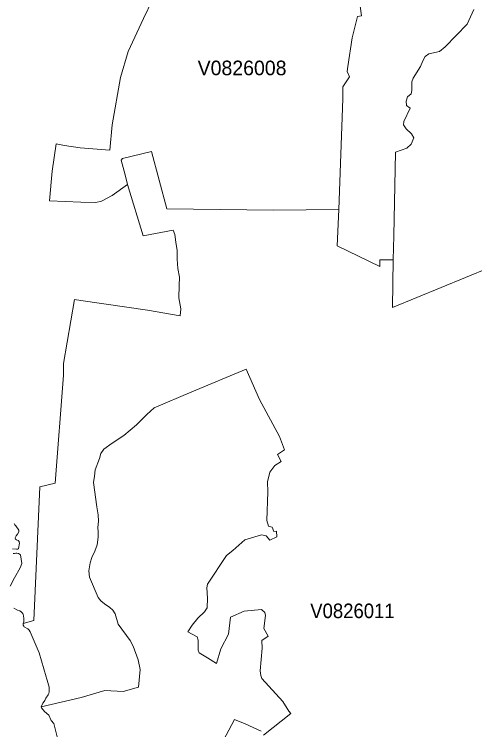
# Model space of a CAD drawing. Extents: x 369010 to 735936, y 6377141 to 6616555.
# Drawn here: x 499420 to 502579, y 6469095 to 6474003 of the extents above; entities that cross this region are included whole.
import ezdxf
from ezdxf.enums import TextEntityAlignment as Align

# ---------------------------------------------------------------- set-up
doc = ezdxf.new("R2010")
doc.units = 0
doc.header["$LTSCALE"] = 40
doc.layers.add('3', color=7, linetype='Continuous', lineweight=13)
doc.layers.add('4', color=7, linetype='Continuous')

msp = doc.modelspace()

# ---------------------------------------------------------------- linework, layer by layer
at = {"layer": '3'}
for points in [[(499661.88, 6472724.18), (499679.75, 6472927.25), (499706.56, 6473113.61), (499765.15, 6473102.19), (499872.4, 6473086.8), (500075.64, 6473069.92), (500090.37, 6473244.53), (500147.96, 6473569.08), (500202.08, 6473747.33), (500305.52, 6473973.4), (500428.99, 6474233.08)], [(500428.99, 6474233.08), (500305.52, 6473973.4), (500202.08, 6473747.33), (500147.96, 6473569.08), (500090.37, 6473244.53), (500075.64, 6473069.92), (499872.4, 6473086.8), (499765.15, 6473102.19), (499706.56, 6473113.61), (499679.75, 6472927.25), (499661.88, 6472724.18), (499876.04, 6472713.75), (499979.97, 6472711.11), (500017.05, 6472721.2), (500091.03, 6472759.6), (500196.95, 6472836.23), (500180.73, 6472901.6), (500152.76, 6473002.39), (500162.36, 6473013.98), (500361.13, 6473061.31), (500466.06, 6472668.9), (501198.41, 6472659.97), (501647.43, 6472664.43), (501673.41, 6473423.43), (501674.73, 6473505.03), (501719.42, 6473574.04), (501704.03, 6473609.79), (501707.84, 6473643.72), (501738.45, 6473841.66), (501775.53, 6473987.8), (501801.01, 6473991.61), (501793.4, 6474058.14)], [(501793.4, 6474058.14), (501801.01, 6473991.61), (501775.53, 6473987.8), (501738.45, 6473841.66), (501707.84, 6473643.72), (501704.03, 6473609.79), (501719.42, 6473574.04), (501674.73, 6473505.03), (501673.41, 6473423.43), (501647.43, 6472664.43), (501635.84, 6472414.03), (501926.96, 6472272.85), (501928.29, 6472318.86), (502018.98, 6472317.54), (502024.11, 6472483.54), (502034.71, 6473058), (502112.66, 6473083.49), (502141.95, 6473111.63), (502161.15, 6473156.31), (502145.76, 6473183.12), (502107.53, 6473216.39), (502089.65, 6473244.36), (502092.14, 6473267.36), (502136.16, 6473359.38), (502112, 6473377.26), (502109.35, 6473406.55), (502118.29, 6473437.17), (502142.61, 6473457.69), (502147.75, 6473479.38), (502147.75, 6473540.61), (502156.85, 6473563.62), (502206.5, 6473645.38), (502223.22, 6473683.77), (502238.44, 6473714.39), (502263.93, 6473732.27), (502338.07, 6473747.49), (502376.31, 6473780.76), (502451.45, 6473858.38), (502528.07, 6473935.01), (502574.08, 6474035.8)], [(502574.08, 6474035.8), (502528.07, 6473935.01), (502451.45, 6473858.38), (502376.31, 6473780.76), (502338.07, 6473747.49), (502263.93, 6473732.27), (502238.44, 6473714.39), (502223.22, 6473683.77), (502206.5, 6473645.38), (502156.85, 6473563.62), (502147.75, 6473540.61), (502147.75, 6473479.38), (502142.61, 6473457.69), (502118.29, 6473437.17), (502109.35, 6473406.55), (502112, 6473377.26), (502136.16, 6473359.38), (502092.14, 6473267.36), (502089.65, 6473244.36), (502107.53, 6473216.39), (502145.76, 6473183.12), (502161.15, 6473156.31), (502141.95, 6473111.63), (502112.66, 6473083.49), (502034.71, 6473058), (502024.11, 6472483.54), (502018.98, 6472317.54), (502014.18, 6471990.5), (502682.49, 6472266.07)], [(502682.49, 6472266.07), (502014.18, 6471990.5), (502018.98, 6472317.54), (501928.29, 6472318.86), (501926.96, 6472272.85), (501635.84, 6472414.03), (501647.43, 6472664.43), (501198.41, 6472659.97), (500466.06, 6472668.9), (500361.13, 6473061.31), (500162.36, 6473013.98), (500152.76, 6473002.39), (500180.73, 6472901.6), (500196.95, 6472836.23)], [(499416.6, 6469928.82), (499442.42, 6469915.25), (499457.31, 6469910.45), (499467.57, 6469902.5), (499477.67, 6469891.25), (499480.48, 6469885.29), (499482.97, 6469875.69), (499486.11, 6469856.82), (499484.29, 6469834.65), (499480.48, 6469822.56), (499480.48, 6469822.56), (499554.79, 6469843.58), (499594.35, 6470760.31), (499698.95, 6470785.14), (499756.54, 6471527.75), (499758.36, 6471607.53), (499833.5, 6472045.95), (499876.87, 6472038.17), (500333.99, 6471972.63), (500558.58, 6471934.23), (500562.38, 6471982.72), (500549.64, 6472056.87), (500550.8, 6472141.11), (500553.28, 6472199.04), (500541.86, 6472259.11), (500538.05, 6472322.83), (500538.05, 6472381.59), (500529.12, 6472440.34), (500520.18, 6472491.48), (500508.76, 6472522.1), (500304.36, 6472483.87), (500196.95, 6472836.23), (500091.03, 6472759.6), (500017.05, 6472721.2), (499979.97, 6472711.11), (499876.04, 6472713.75), (499661.88, 6472724.18)], [(500196.95, 6472836.23), (500304.36, 6472483.87), (500508.76, 6472522.1), (500520.18, 6472491.48), (500529.12, 6472440.34), (500538.05, 6472381.59), (500538.05, 6472322.83), (500541.86, 6472259.11), (500553.28, 6472199.04), (500550.8, 6472141.11), (500549.64, 6472056.87), (500562.38, 6471982.72), (500558.58, 6471934.23), (500333.99, 6471972.63), (499876.87, 6472038.17), (499833.5, 6472045.95), (499758.36, 6471607.53), (499756.54, 6471527.75), (499698.95, 6470785.14), (499594.35, 6470760.31), (499554.79, 6469843.58), (499480.48, 6469822.56), (499480.48, 6469822.56), (499480.48, 6469822.4), (499479.49, 6469815.94), (499480.65, 6469811.14), (499483.96, 6469805.02), (499488.26, 6469801.21), (499511.93, 6469786.32), (499522.52, 6469777.38), (499528.64, 6469765.47), (499589.72, 6469621.48), (499637.55, 6469456.97), (499639.7, 6469447.37), (499645.82, 6469433.46), (499658.57, 6469387.45), (499660.05, 6469357.83), (499655.59, 6469342.11), (499650.95, 6469333.33), (499636.88, 6469311.65), (499629.27, 6469295.77), (499618.02, 6469278.88), (499615.7, 6469276.57), (499604.94, 6469252.4), (499877.36, 6469316.45), (500041.04, 6469363.13), (500166.66, 6469357), (500271.43, 6469387.62), (500282.85, 6469507.78), (500270.1, 6469574.14), (500236.34, 6469667.65), (500214.66, 6469707.37), (500131.58, 6469818.43), (500111.22, 6469888.6), (500095.99, 6469914.25), (500075.47, 6469933.29), (500038.4, 6469958.94), (500014.23, 6469977.97), (499995.37, 6470002.47), (499935.29, 6470141.66), (499930.32, 6470185.02), (499939.26, 6470239.97), (499950.68, 6470277.04), (499972.53, 6470319.41), (499989.08, 6470362.77), (499995.53, 6470415.23), (499994.21, 6470452.31), (499991.72, 6470481.6), (499996.86, 6470526.29), (499995.53, 6470569.65), (499986.59, 6470623.27), (499963.59, 6470790.93), (499969.88, 6470834.46), (499975.01, 6470877.82), (500004.47, 6470954.45), (500013.41, 6470990.2), (500033.1, 6471018.5), (500091.85, 6471059.38), (500170.97, 6471113), (500259.01, 6471185.82), (500329.35, 6471257.32), (500380.49, 6471303), (500637.02, 6471411.57), (501011.23, 6471567.14), (501101.93, 6471360.26), (501239.29, 6471106.21), (501273.22, 6471014.03), (501225.89, 6470983.41), (501250.22, 6470934.75), (501206.86, 6470906.78), (501173.59, 6470862.1), (501157.04, 6470794.4), (501159.52, 6470726.71), (501152.4, 6470530.09), (501163.99, 6470491.7), (501188.15, 6470484.08), (501200.9, 6470453.47), (501218.77, 6470455.95), (501221.42, 6470417.72), (501174.09, 6470395.87)], [(501129.9, 6469057.94), (501317.08, 6469206.23), (501304.34, 6469221.62), (501263.46, 6469287.99), (501119.3, 6469445.05), (501111.36, 6469465.57), (501106.23, 6469498.67), (501121.62, 6469654.58), (501119.14, 6469705.55), (501161.67, 6469736.01), (501131.05, 6469788.31), (501143.8, 6469879), (501138.67, 6469899.52), (501116.99, 6469918.56), (500997, 6469907.14), (500903.82, 6469866.26), (500890.08, 6469751.07), (500836.46, 6469648.79), (500807.16, 6469547.99), (500744.6, 6469588.87), (500687.17, 6469621.97), (500682.04, 6469640.01), (500680.72, 6469709.03), (500674.43, 6469732.03), (500610.54, 6469766.46), (500639.84, 6469811.14), (500679.56, 6469860.96), (500725.4, 6469904.32), (500743.28, 6469931.3), (500744.93, 6469996.67), (500740.96, 6470068.17), (500744.93, 6470093.83), (500876.34, 6470289.12), (500918.88, 6470324.37), (501001.8, 6470397.19), (501115.33, 6470431.62), (501148.6, 6470425.33), (501174.09, 6470395.87), (501221.42, 6470417.72), (501218.77, 6470455.95), (501200.9, 6470453.47), (501188.15, 6470484.08), (501163.99, 6470491.7), (501152.4, 6470530.09), (501159.52, 6470726.71), (501157.04, 6470794.4), (501173.59, 6470862.1), (501206.86, 6470906.78), (501250.22, 6470934.75), (501225.89, 6470983.41), (501273.22, 6471014.03), (501239.29, 6471106.21), (501101.93, 6471360.26), (501011.23, 6471567.14), (500637.02, 6471411.57), (500380.49, 6471303), (500329.35, 6471257.32), (500259.01, 6471185.82), (500170.97, 6471113), (500091.85, 6471059.38), (500033.1, 6471018.5), (500013.41, 6470990.2), (500004.47, 6470954.45), (499975.01, 6470877.82), (499969.88, 6470834.46), (499963.59, 6470790.93), (499986.59, 6470623.27), (499995.53, 6470569.65), (499996.86, 6470526.29), (499991.72, 6470481.6), (499994.21, 6470452.31), (499995.53, 6470415.23), (499989.08, 6470362.77), (499972.53, 6470319.41), (499950.68, 6470277.04), (499939.26, 6470239.97), (499930.32, 6470185.02), (499935.29, 6470141.66), (499995.37, 6470002.47), (500014.23, 6469977.97), (500038.4, 6469958.94), (500075.47, 6469933.29), (500095.99, 6469914.25), (500111.22, 6469888.6), (500131.58, 6469818.43), (500214.66, 6469707.37), (500236.34, 6469667.65), (500270.1, 6469574.14), (500282.85, 6469507.78), (500271.43, 6469387.62), (500166.66, 6469357), (500041.04, 6469363.13)], [(499419.25, 6470508.41), (499423.72, 6470500.14), (499429.67, 6470494.18), (499451.52, 6470464.06), (499450.53, 6470452.31), (499441.59, 6470435.43), (499432.49, 6470424.83), (499424.54, 6470410.77), (499425.2, 6470406.96), (499427.85, 6470402.16), (499434.47, 6470397.03), (499446.55, 6470392.23), (499450.36, 6470388.92), (499452.84, 6470384.78), (499454.17, 6470380.31), (499454.33, 6470373.36), (499449.2, 6470337.28), (499448.04, 6470334.63), (499444.57, 6470332.98), (499435.8, 6470332.48), (499407.33, 6470334.47)], [(501174.09, 6470395.87), (501148.6, 6470425.33), (501115.33, 6470431.62), (501001.8, 6470397.19), (500918.88, 6470324.37), (500876.34, 6470289.12), (500744.93, 6470093.83), (500740.96, 6470068.17), (500744.93, 6469996.67), (500743.28, 6469931.3), (500725.4, 6469904.32), (500679.56, 6469860.96), (500639.84, 6469811.14), (500610.54, 6469766.46), (500674.43, 6469732.03), (500680.72, 6469709.03), (500682.04, 6469640.01), (500687.17, 6469621.97), (500744.6, 6469588.87), (500807.16, 6469547.99), (500836.46, 6469648.79), (500890.08, 6469751.07), (500903.82, 6469866.26), (500997, 6469907.14), (501116.99, 6469918.56), (501138.67, 6469899.52), (501143.8, 6469879), (501131.05, 6469788.31), (501161.67, 6469736.01), (501119.14, 6469705.55), (501121.62, 6469654.58), (501106.23, 6469498.67), (501111.36, 6469465.57), (501119.3, 6469445.05), (501263.46, 6469287.99), (501304.34, 6469221.62), (501317.08, 6469206.23), (501129.9, 6469057.94)], [(499412.13, 6470303.35), (499421.4, 6470303.02), (499430.67, 6470305.51), (499437.45, 6470305.84), (499447.88, 6470304.18), (499462.94, 6470294.09), (499471.88, 6470235.5), (499460.79, 6470205.38), (499421.73, 6470137.19), (499391.94, 6470080.25)], [(500041.04, 6469363.13), (499877.36, 6469316.45), (499604.94, 6469252.4)], [(499604.94, 6469252.4), (499607.42, 6469244.46), (499626.62, 6469220.63), (499656.91, 6469194.48), (499673.63, 6469158.89), (499690.18, 6469138.21), (499715.17, 6469037.58)], [(500833.48, 6468982.96), (500930.46, 6469165.51), (501003.45, 6469134.56), (501113.18, 6469083.59)], [(501113.18, 6469083.59), (501003.45, 6469134.56), (500930.46, 6469165.51), (500833.48, 6468982.96)]]:
    msp.add_lwpolyline(points, dxfattribs=at)

# ---------------------------------------------------------------- texts
at = {"layer": '4'}
msp.add_text('V0826008', height=100, dxfattribs=at).set_placement((500982.58, 6473584.91), align=Align.CENTER)
at = {"layer": '4', "width": 0.95}
msp.add_text('V0826011', height=100, dxfattribs=at).set_placement((501739.99, 6469860.08), align=Align.CENTER)

doc.saveas('drawing.dxf')
